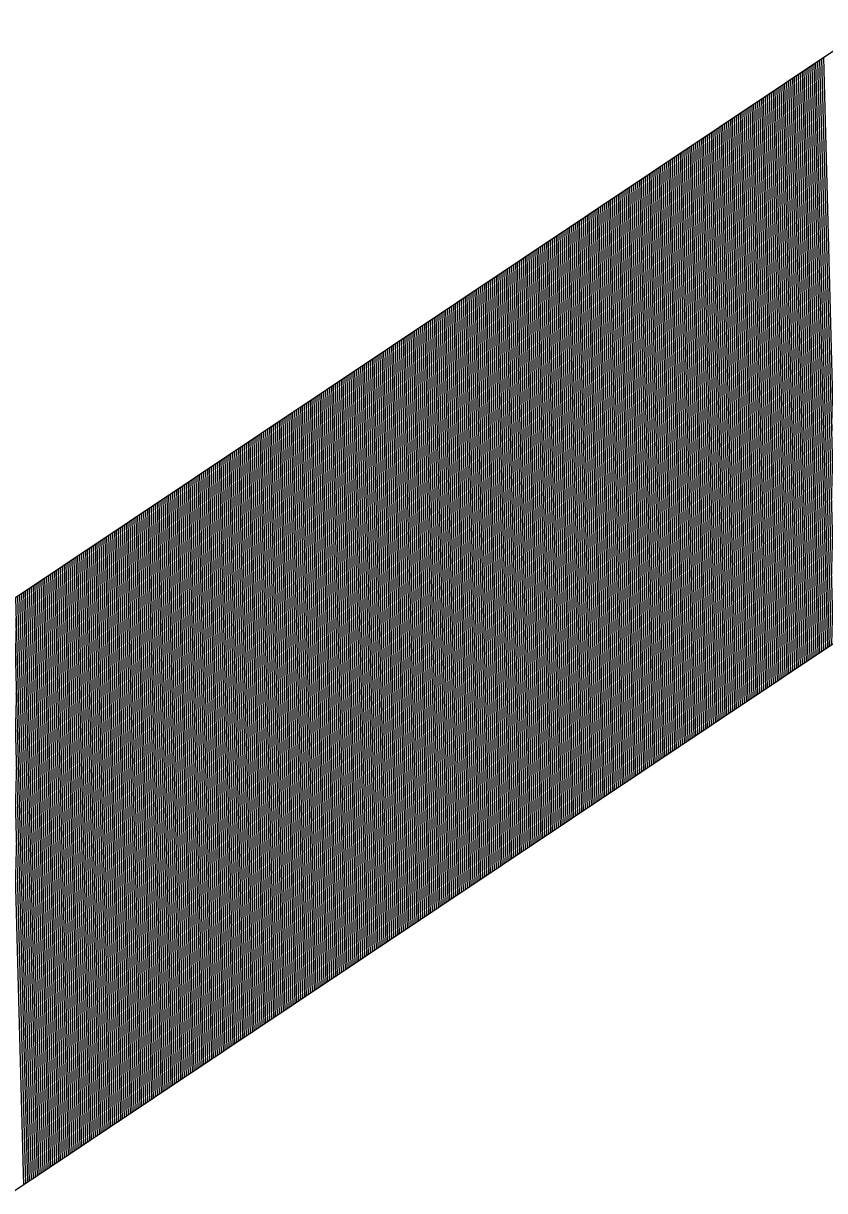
# Model space of a CAD drawing. Extents: x 1929624 to 1935547, y 596315 to 605721.
# Drawn here: x 1931027.81 to 1931031.88, y 596999.12 to 597005.05 of the extents above; entities that cross this region are included whole.
import ezdxf

# ---------------------------------------------------------------- set-up
doc = ezdxf.new("R2010")
doc.units = 0
doc.layers.add('Default', color=7, linetype='Continuous')

msp = doc.modelspace()

# ---------------------------------------------------------------- linework, layer by layer
at = {"layer": 'Default'}
for p, q in [((1931049.7108, 597016.794), (1931026.382, 597001.2012)), ((1931051.1001, 597014.7155), (1931027.7713, 596999.1228)), ((1931031.8339, 597004.8452), (1931031.9132, 597001.8912)), ((1931031.8437, 597004.8518), (1931031.923, 597001.8978)), ((1931031.8535, 597004.8583), (1931031.9328, 597001.9043)), ((1931031.8634, 597004.8649), (1931031.9427, 597001.9109)), ((1931031.8732, 597004.8715), (1931031.9525, 597001.9175)), ((1931031.7454, 597004.7861), (1931031.8247, 597001.8321)), ((1931031.7553, 597004.7927), (1931031.8346, 597001.8386)), ((1931031.7651, 597004.7992), (1931031.8444, 597001.8452)), ((1931031.7749, 597004.8058), (1931031.8542, 597001.8518)), ((1931031.7847, 597004.8124), (1931031.864, 597001.8583)), ((1931031.7946, 597004.8189), (1931031.8739, 597001.8649)), ((1931031.8044, 597004.8255), (1931031.8837, 597001.8715)), ((1931031.8142, 597004.8321), (1931031.8935, 597001.878)), ((1931031.824, 597004.8386), (1931031.9033, 597001.8846)), ((1931031.657, 597004.727), (1931031.7363, 597001.7729)), ((1931031.6668, 597004.7335), (1931031.7461, 597001.7795)), ((1931031.6766, 597004.7401), (1931031.7559, 597001.7861)), ((1931031.6865, 597004.7467), (1931031.7658, 597001.7927)), ((1931031.6963, 597004.7532), (1931031.7756, 597001.7992)), ((1931031.7061, 597004.7598), (1931031.7854, 597001.8058)), ((1931031.7159, 597004.7664), (1931031.7952, 597001.8124)), ((1931031.7258, 597004.7729), (1931031.8051, 597001.8189)), ((1931031.7356, 597004.7795), (1931031.8149, 597001.8255)), ((1931031.5685, 597004.6679), (1931031.6478, 597001.7138)), ((1931031.5784, 597004.6744), (1931031.6577, 597001.7204)), ((1931031.5882, 597004.681), (1931031.6675, 597001.727)), ((1931031.598, 597004.6876), (1931031.6773, 597001.7335)), ((1931031.6078, 597004.6941), (1931031.6871, 597001.7401)), ((1931031.6177, 597004.7007), (1931031.697, 597001.7467)), ((1931031.6275, 597004.7073), (1931031.7068, 597001.7532)), ((1931031.6373, 597004.7138), (1931031.7166, 597001.7598)), ((1931031.6472, 597004.7204), (1931031.7265, 597001.7664)), ((1931031.4801, 597004.6087), (1931031.5594, 597001.6547)), ((1931031.4899, 597004.6153), (1931031.5692, 597001.6613)), ((1931031.4997, 597004.6219), (1931031.579, 597001.6679)), ((1931031.5096, 597004.6284), (1931031.5889, 597001.6744)), ((1931031.5194, 597004.635), (1931031.5987, 597001.681)), ((1931031.5292, 597004.6416), (1931031.6085, 597001.6876)), ((1931031.5391, 597004.6481), (1931031.6184, 597001.6941)), ((1931031.5489, 597004.6547), (1931031.6282, 597001.7007)), ((1931031.5587, 597004.6613), (1931031.638, 597001.7073)), ((1931031.3916, 597004.5496), (1931031.4709, 597001.5956)), ((1931031.4015, 597004.5562), (1931031.4808, 597001.6022)), ((1931031.4113, 597004.5628), (1931031.4906, 597001.6087)), ((1931031.4211, 597004.5693), (1931031.5004, 597001.6153)), ((1931031.431, 597004.5759), (1931031.5103, 597001.6219)), ((1931031.4408, 597004.5825), (1931031.5201, 597001.6284)), ((1931031.4506, 597004.589), (1931031.5299, 597001.635)), ((1931031.4604, 597004.5956), (1931031.5397, 597001.6416)), ((1931031.4703, 597004.6022), (1931031.5496, 597001.6481)), ((1931031.3032, 597004.4905), (1931031.3825, 597001.5365)), ((1931031.313, 597004.4971), (1931031.3923, 597001.5431)), ((1931031.3229, 597004.5036), (1931031.4022, 597001.5496)), ((1931031.3327, 597004.5102), (1931031.412, 597001.5562)), ((1931031.3425, 597004.5168), (1931031.4218, 597001.5628)), ((1931031.3523, 597004.5233), (1931031.4316, 597001.5693)), ((1931031.3622, 597004.5299), (1931031.4415, 597001.5759)), ((1931031.372, 597004.5365), (1931031.4513, 597001.5825)), ((1931031.3818, 597004.5431), (1931031.4611, 597001.589)), ((1931031.2148, 597004.4314), (1931031.2941, 597001.4774)), ((1931031.2246, 597004.438), (1931031.3039, 597001.4839)), ((1931031.2344, 597004.4445), (1931031.3137, 597001.4905)), ((1931031.2442, 597004.4511), (1931031.3235, 597001.4971)), ((1931031.2541, 597004.4577), (1931031.3334, 597001.5036)), ((1931031.2639, 597004.4642), (1931031.3432, 597001.5102)), ((1931031.2737, 597004.4708), (1931031.353, 597001.5168)), ((1931031.2835, 597004.4774), (1931031.3628, 597001.5233)), ((1931031.2934, 597004.4839), (1931031.3727, 597001.5299)), ((1931031.1263, 597004.3723), (1931031.2056, 597001.4183)), ((1931031.1361, 597004.3788), (1931031.2154, 597001.4248)), ((1931031.146, 597004.3854), (1931031.2253, 597001.4314)), ((1931031.1558, 597004.392), (1931031.2351, 597001.438)), ((1931031.1656, 597004.3985), (1931031.2449, 597001.4445)), ((1931031.1754, 597004.4051), (1931031.2547, 597001.4511)), ((1931031.1853, 597004.4117), (1931031.2646, 597001.4577)), ((1931031.1951, 597004.4183), (1931031.2744, 597001.4642)), ((1931031.2049, 597004.4248), (1931031.2842, 597001.4708)), ((1931031.0379, 597004.3132), (1931031.1172, 597001.3591)), ((1931031.0477, 597004.3197), (1931031.127, 597001.3657)), ((1931031.0575, 597004.3263), (1931031.1368, 597001.3723)), ((1931031.0673, 597004.3329), (1931031.1466, 597001.3788)), ((1931031.0772, 597004.3394), (1931031.1565, 597001.3854)), ((1931031.087, 597004.346), (1931031.1663, 597001.392)), ((1931031.0968, 597004.3526), (1931031.1761, 597001.3985)), ((1931031.1067, 597004.3591), (1931031.186, 597001.4051)), ((1931031.1165, 597004.3657), (1931031.1958, 597001.4117)), ((1931030.9494, 597004.254), (1931031.0287, 597001.3)), ((1931030.9592, 597004.2606), (1931031.0385, 597001.3066)), ((1931030.9691, 597004.2672), (1931031.0484, 597001.3132)), ((1931030.9789, 597004.2737), (1931031.0582, 597001.3197)), ((1931030.9887, 597004.2803), (1931031.068, 597001.3263)), ((1931030.9986, 597004.2869), (1931031.0779, 597001.3329)), ((1931031.0084, 597004.2934), (1931031.0877, 597001.3394)), ((1931031.0182, 597004.3), (1931031.0975, 597001.346)), ((1931031.028, 597004.3066), (1931031.1073, 597001.3526)), ((1931030.861, 597004.1949), (1931030.9403, 597001.2409)), ((1931030.8708, 597004.2015), (1931030.9501, 597001.2475)), ((1931030.8806, 597004.2081), (1931030.9599, 597001.254)), ((1931030.8905, 597004.2146), (1931030.9698, 597001.2606)), ((1931030.9003, 597004.2212), (1931030.9796, 597001.2672)), ((1931030.9101, 597004.2278), (1931030.9894, 597001.2737)), ((1931030.9199, 597004.2343), (1931030.9992, 597001.2803)), ((1931030.9298, 597004.2409), (1931031.0091, 597001.2869)), ((1931030.9396, 597004.2475), (1931031.0189, 597001.2935)), ((1931030.7725, 597004.1358), (1931030.8518, 597001.1818)), ((1931030.7824, 597004.1424), (1931030.8617, 597001.1884)), ((1931030.7922, 597004.1489), (1931030.8715, 597001.1949)), ((1931030.802, 597004.1555), (1931030.8813, 597001.2015)), ((1931030.8118, 597004.1621), (1931030.8911, 597001.2081)), ((1931030.8217, 597004.1686), (1931030.901, 597001.2146)), ((1931030.8315, 597004.1752), (1931030.9108, 597001.2212)), ((1931030.8413, 597004.1818), (1931030.9206, 597001.2278)), ((1931030.8511, 597004.1884), (1931030.9304, 597001.2343)), ((1931030.6841, 597004.0767), (1931030.7634, 597001.1227)), ((1931030.6939, 597004.0833), (1931030.7732, 597001.1292)), ((1931030.7037, 597004.0898), (1931030.783, 597001.1358)), ((1931030.7136, 597004.0964), (1931030.7929, 597001.1424)), ((1931030.7234, 597004.103), (1931030.8027, 597001.1489)), ((1931030.7332, 597004.1095), (1931030.8125, 597001.1555)), ((1931030.743, 597004.1161), (1931030.8223, 597001.1621)), ((1931030.7529, 597004.1227), (1931030.8322, 597001.1686)), ((1931030.7627, 597004.1292), (1931030.842, 597001.1752)), ((1931030.5956, 597004.0176), (1931030.6749, 597001.0636)), ((1931030.6055, 597004.0241), (1931030.6848, 597001.0701)), ((1931030.6153, 597004.0307), (1931030.6946, 597001.0767)), ((1931030.6251, 597004.0373), (1931030.7044, 597001.0833)), ((1931030.6349, 597004.0438), (1931030.7142, 597001.0898)), ((1931030.6448, 597004.0504), (1931030.7241, 597001.0964)), ((1931030.6546, 597004.057), (1931030.7339, 597001.103)), ((1931030.6644, 597004.0636), (1931030.7437, 597001.1095)), ((1931030.6743, 597004.0701), (1931030.7536, 597001.1161)), ((1931030.5072, 597003.9585), (1931030.5865, 597001.0044)), ((1931030.517, 597003.965), (1931030.5963, 597001.011)), ((1931030.5268, 597003.9716), (1931030.6061, 597001.0176)), ((1931030.5367, 597003.9782), (1931030.616, 597001.0241)), ((1931030.5465, 597003.9847), (1931030.6258, 597001.0307)), ((1931030.5563, 597003.9913), (1931030.6356, 597001.0373)), ((1931030.5662, 597003.9979), (1931030.6455, 597001.0438)), ((1931030.576, 597004.0044), (1931030.6553, 597001.0504)), ((1931030.5858, 597004.011), (1931030.6651, 597001.057)), ((1931030.4187, 597003.8993), (1931030.498, 597000.9453)), ((1931030.4286, 597003.9059), (1931030.5079, 597000.9519)), ((1931030.4384, 597003.9125), (1931030.5177, 597000.9585)), ((1931030.4482, 597003.919), (1931030.5275, 597000.965)), ((1931030.4581, 597003.9256), (1931030.5374, 597000.9716)), ((1931030.4679, 597003.9322), (1931030.5472, 597000.9782)), ((1931030.4777, 597003.9388), (1931030.557, 597000.9847)), ((1931030.4875, 597003.9453), (1931030.5668, 597000.9913)), ((1931030.4974, 597003.9519), (1931030.5767, 597000.9979)), ((1931030.3303, 597003.8402), (1931030.4096, 597000.8862)), ((1931030.3401, 597003.8468), (1931030.4194, 597000.8928)), ((1931030.35, 597003.8534), (1931030.4293, 597000.8993)), ((1931030.3598, 597003.8599), (1931030.4391, 597000.9059)), ((1931030.3696, 597003.8665), (1931030.4489, 597000.9125)), ((1931030.3794, 597003.8731), (1931030.4587, 597000.919)), ((1931030.3893, 597003.8796), (1931030.4686, 597000.9256)), ((1931030.3991, 597003.8862), (1931030.4784, 597000.9322)), ((1931030.4089, 597003.8928), (1931030.4882, 597000.9388)), ((1931030.2419, 597003.7811), (1931030.3212, 597000.8271)), ((1931030.2517, 597003.7877), (1931030.331, 597000.8337)), ((1931030.2615, 597003.7942), (1931030.3408, 597000.8402)), ((1931030.2713, 597003.8008), (1931030.3506, 597000.8468)), ((1931030.2812, 597003.8074), (1931030.3605, 597000.8534)), ((1931030.291, 597003.814), (1931030.3703, 597000.8599)), ((1931030.3008, 597003.8205), (1931030.3801, 597000.8665)), ((1931030.3106, 597003.8271), (1931030.3899, 597000.8731)), ((1931030.3205, 597003.8337), (1931030.3998, 597000.8796)), ((1931030.1534, 597003.722), (1931030.2327, 597000.768)), ((1931030.1632, 597003.7286), (1931030.2425, 597000.7745)), ((1931030.1731, 597003.7351), (1931030.2524, 597000.7811)), ((1931030.1829, 597003.7417), (1931030.2622, 597000.7877)), ((1931030.1927, 597003.7483), (1931030.272, 597000.7942)), ((1931030.2025, 597003.7548), (1931030.2818, 597000.8008)), ((1931030.2124, 597003.7614), (1931030.2917, 597000.8074)), ((1931030.2222, 597003.768), (1931030.3015, 597000.814)), ((1931030.232, 597003.7745), (1931030.3113, 597000.8205)), ((1931030.065, 597003.6629), (1931030.1443, 597000.7089)), ((1931030.0748, 597003.6694), (1931030.1541, 597000.7154)), ((1931030.0846, 597003.676), (1931030.1639, 597000.722)), ((1931030.0944, 597003.6826), (1931030.1737, 597000.7286)), ((1931030.1043, 597003.6891), (1931030.1836, 597000.7351)), ((1931030.1141, 597003.6957), (1931030.1934, 597000.7417)), ((1931030.1239, 597003.7023), (1931030.2032, 597000.7483)), ((1931030.1338, 597003.7089), (1931030.2131, 597000.7548)), ((1931030.1436, 597003.7154), (1931030.2229, 597000.7614)), ((1931029.9765, 597003.6038), (1931030.0558, 597000.6497)), ((1931029.9863, 597003.6103), (1931030.0656, 597000.6563)), ((1931029.9962, 597003.6169), (1931030.0755, 597000.6629)), ((1931030.006, 597003.6235), (1931030.0853, 597000.6694)), ((1931030.0158, 597003.63), (1931030.0951, 597000.676)), ((1931030.0257, 597003.6366), (1931030.105, 597000.6826)), ((1931030.0355, 597003.6432), (1931030.1148, 597000.6892)), ((1931030.0453, 597003.6497), (1931030.1246, 597000.6957)), ((1931030.0551, 597003.6563), (1931030.1344, 597000.7023)), ((1931029.8881, 597003.5446), (1931029.9674, 597000.5906)), ((1931029.8979, 597003.5512), (1931029.9772, 597000.5972)), ((1931029.9077, 597003.5578), (1931029.987, 597000.6038)), ((1931029.9176, 597003.5643), (1931029.9969, 597000.6103)), ((1931029.9274, 597003.5709), (1931030.0067, 597000.6169)), ((1931029.9372, 597003.5775), (1931030.0165, 597000.6235)), ((1931029.947, 597003.5841), (1931030.0263, 597000.63)), ((1931029.9569, 597003.5906), (1931030.0362, 597000.6366)), ((1931029.9667, 597003.5972), (1931030.046, 597000.6432)), ((1931029.7996, 597003.4855), (1931029.8789, 597000.5315)), ((1931029.8095, 597003.4921), (1931029.8888, 597000.5381)), ((1931029.8193, 597003.4987), (1931029.8986, 597000.5446)), ((1931029.8291, 597003.5052), (1931029.9084, 597000.5512)), ((1931029.8389, 597003.5118), (1931029.9182, 597000.5578)), ((1931029.8488, 597003.5184), (1931029.9281, 597000.5643)), ((1931029.8586, 597003.5249), (1931029.9379, 597000.5709)), ((1931029.8684, 597003.5315), (1931029.9477, 597000.5775)), ((1931029.8782, 597003.5381), (1931029.9575, 597000.5841)), ((1931029.7112, 597003.4264), (1931029.7905, 597000.4724)), ((1931029.721, 597003.433), (1931029.8003, 597000.479)), ((1931029.7308, 597003.4395), (1931029.8101, 597000.4855)), ((1931029.7407, 597003.4461), (1931029.82, 597000.4921)), ((1931029.7505, 597003.4527), (1931029.8298, 597000.4987)), ((1931029.7603, 597003.4593), (1931029.8396, 597000.5052)), ((1931029.7701, 597003.4658), (1931029.8494, 597000.5118)), ((1931029.78, 597003.4724), (1931029.8593, 597000.5184)), ((1931029.7898, 597003.479), (1931029.8691, 597000.5249)), ((1931029.6227, 597003.3673), (1931029.702, 597000.4133)), ((1931029.6326, 597003.3739), (1931029.7119, 597000.4198)), ((1931029.6424, 597003.3804), (1931029.7217, 597000.4264)), ((1931029.6522, 597003.387), (1931029.7315, 597000.433)), ((1931029.662, 597003.3936), (1931029.7413, 597000.4395)), ((1931029.6719, 597003.4001), (1931029.7512, 597000.4461)), ((1931029.6817, 597003.4067), (1931029.761, 597000.4527)), ((1931029.6915, 597003.4133), (1931029.7708, 597000.4593)), ((1931029.7014, 597003.4198), (1931029.7807, 597000.4658)), ((1931029.5343, 597003.3082), (1931029.6136, 597000.3542)), ((1931029.5441, 597003.3147), (1931029.6234, 597000.3607)), ((1931029.5539, 597003.3213), (1931029.6332, 597000.3673)), ((1931029.5638, 597003.3279), (1931029.6431, 597000.3739)), ((1931029.5736, 597003.3345), (1931029.6529, 597000.3804)), ((1931029.5834, 597003.341), (1931029.6627, 597000.387)), ((1931029.5933, 597003.3476), (1931029.6726, 597000.3936)), ((1931029.6031, 597003.3542), (1931029.6824, 597000.4001)), ((1931029.6129, 597003.3607), (1931029.6922, 597000.4067)), ((1931029.4458, 597003.2491), (1931029.5251, 597000.295)), ((1931029.4557, 597003.2556), (1931029.535, 597000.3016)), ((1931029.4655, 597003.2622), (1931029.5448, 597000.3082)), ((1931029.4753, 597003.2688), (1931029.5546, 597000.3147)), ((1931029.4852, 597003.2753), (1931029.5645, 597000.3213)), ((1931029.495, 597003.2819), (1931029.5743, 597000.3279)), ((1931029.5048, 597003.2885), (1931029.5841, 597000.3345)), ((1931029.5146, 597003.295), (1931029.5939, 597000.341)), ((1931029.5245, 597003.3016), (1931029.6038, 597000.3476)), ((1931029.3574, 597003.1899), (1931029.4367, 597000.2359)), ((1931029.3672, 597003.1965), (1931029.4465, 597000.2425)), ((1931029.3771, 597003.2031), (1931029.4564, 597000.2491)), ((1931029.3869, 597003.2097), (1931029.4662, 597000.2556)), ((1931029.3967, 597003.2162), (1931029.476, 597000.2622)), ((1931029.4065, 597003.2228), (1931029.4858, 597000.2688)), ((1931029.4164, 597003.2294), (1931029.4957, 597000.2753)), ((1931029.4262, 597003.2359), (1931029.5055, 597000.2819)), ((1931029.436, 597003.2425), (1931029.5153, 597000.2885)), ((1931029.269, 597003.1308), (1931029.3483, 597000.1768)), ((1931029.2788, 597003.1374), (1931029.3581, 597000.1834)), ((1931029.2886, 597003.144), (1931029.3679, 597000.1899)), ((1931029.2984, 597003.1505), (1931029.3777, 597000.1965)), ((1931029.3083, 597003.1571), (1931029.3876, 597000.2031)), ((1931029.3181, 597003.1637), (1931029.3974, 597000.2097)), ((1931029.3279, 597003.1702), (1931029.4072, 597000.2162)), ((1931029.3377, 597003.1768), (1931029.417, 597000.2228)), ((1931029.3476, 597003.1834), (1931029.4269, 597000.2294)), ((1931029.1805, 597003.0717), (1931029.2598, 597000.1177)), ((1931029.1903, 597003.0783), (1931029.2696, 597000.1243)), ((1931029.2002, 597003.0848), (1931029.2795, 597000.1308)), ((1931029.21, 597003.0914), (1931029.2893, 597000.1374)), ((1931029.2198, 597003.098), (1931029.2991, 597000.144)), ((1931029.2296, 597003.1046), (1931029.3089, 597000.1505)), ((1931029.2395, 597003.1111), (1931029.3188, 597000.1571)), ((1931029.2493, 597003.1177), (1931029.3286, 597000.1637)), ((1931029.2591, 597003.1243), (1931029.3384, 597000.1702)), ((1931029.0921, 597003.0126), (1931029.1714, 597000.0586)), ((1931029.1019, 597003.0192), (1931029.1812, 597000.0651)), ((1931029.1117, 597003.0257), (1931029.191, 597000.0717)), ((1931029.1215, 597003.0323), (1931029.2008, 597000.0783)), ((1931029.1314, 597003.0389), (1931029.2107, 597000.0849)), ((1931029.1412, 597003.0454), (1931029.2205, 597000.0914)), ((1931029.151, 597003.052), (1931029.2303, 597000.098)), ((1931029.1609, 597003.0586), (1931029.2402, 597000.1046)), ((1931029.1707, 597003.0651), (1931029.25, 597000.1111)), ((1931029.0036, 597002.9535), (1931029.0829, 596999.9995)), ((1931029.0134, 597002.96), (1931029.0927, 597000.006)), ((1931029.0233, 597002.9666), (1931029.1026, 597000.0126)), ((1931029.0331, 597002.9732), (1931029.1124, 597000.0192)), ((1931029.0429, 597002.9798), (1931029.1222, 597000.0257)), ((1931029.0528, 597002.9863), (1931029.1321, 597000.0323)), ((1931029.0626, 597002.9929), (1931029.1419, 597000.0389)), ((1931029.0724, 597002.9995), (1931029.1517, 597000.0454)), ((1931029.0822, 597003.006), (1931029.1615, 597000.052)), ((1931028.9152, 597002.8944), (1931028.9945, 596999.9403)), ((1931028.925, 597002.9009), (1931029.0043, 596999.9469)), ((1931028.9348, 597002.9075), (1931029.0141, 596999.9535)), ((1931028.9447, 597002.9141), (1931029.024, 596999.96)), ((1931028.9545, 597002.9206), (1931029.0338, 596999.9666)), ((1931028.9643, 597002.9272), (1931029.0436, 596999.9732)), ((1931028.9741, 597002.9338), (1931029.0534, 596999.9798)), ((1931028.984, 597002.9403), (1931029.0633, 596999.9863)), ((1931028.9938, 597002.9469), (1931029.0731, 596999.9929)), ((1931028.8267, 597002.8352), (1931028.906, 596999.8812)), ((1931028.8366, 597002.8418), (1931028.9159, 596999.8878)), ((1931028.8464, 597002.8484), (1931028.9257, 596999.8944)), ((1931028.8562, 597002.855), (1931028.9355, 596999.9009)), ((1931028.866, 597002.8615), (1931028.9453, 596999.9075)), ((1931028.8759, 597002.8681), (1931028.9552, 596999.9141)), ((1931028.8857, 597002.8747), (1931028.965, 596999.9206)), ((1931028.8955, 597002.8812), (1931028.9748, 596999.9272)), ((1931028.9053, 597002.8878), (1931028.9846, 596999.9338)), ((1931028.7383, 597002.7761), (1931028.8176, 596999.8221)), ((1931028.7481, 597002.7827), (1931028.8274, 596999.8287)), ((1931028.7579, 597002.7893), (1931028.8372, 596999.8352)), ((1931028.7678, 597002.7958), (1931028.8471, 596999.8418)), ((1931028.7776, 597002.8024), (1931028.8569, 596999.8484)), ((1931028.7874, 597002.809), (1931028.8667, 596999.855)), ((1931028.7972, 597002.8155), (1931028.8765, 596999.8615)), ((1931028.8071, 597002.8221), (1931028.8864, 596999.8681)), ((1931028.8169, 597002.8287), (1931028.8962, 596999.8747)), ((1931028.6498, 597002.717), (1931028.7291, 596999.763)), ((1931028.6597, 597002.7236), (1931028.739, 596999.7696)), ((1931028.6695, 597002.7302), (1931028.7488, 596999.7761)), ((1931028.6793, 597002.7367), (1931028.7586, 596999.7827)), ((1931028.6891, 597002.7433), (1931028.7684, 596999.7893)), ((1931028.699, 597002.7499), (1931028.7783, 596999.7958)), ((1931028.7088, 597002.7564), (1931028.7881, 596999.8024)), ((1931028.7186, 597002.763), (1931028.7979, 596999.809)), ((1931028.7285, 597002.7696), (1931028.8078, 596999.8155)), ((1931028.5614, 597002.6579), (1931028.6407, 596999.7039)), ((1931028.5712, 597002.6645), (1931028.6505, 596999.7104)), ((1931028.581, 597002.671), (1931028.6603, 596999.717)), ((1931028.5909, 597002.6776), (1931028.6702, 596999.7236)), ((1931028.6007, 597002.6842), (1931028.68, 596999.7302)), ((1931028.6105, 597002.6907), (1931028.6898, 596999.7367)), ((1931028.6204, 597002.6973), (1931028.6997, 596999.7433)), ((1931028.6302, 597002.7039), (1931028.7095, 596999.7499)), ((1931028.64, 597002.7104), (1931028.7193, 596999.7564)), ((1931028.4729, 597002.5988), (1931028.5522, 596999.6448)), ((1931028.4828, 597002.6054), (1931028.5621, 596999.6513)), ((1931028.4926, 597002.6119), (1931028.5719, 596999.6579)), ((1931028.5024, 597002.6185), (1931028.5817, 596999.6645)), ((1931028.5123, 597002.6251), (1931028.5916, 596999.671)), ((1931028.5221, 597002.6316), (1931028.6014, 596999.6776)), ((1931028.5319, 597002.6382), (1931028.6112, 596999.6842)), ((1931028.5417, 597002.6448), (1931028.621, 596999.6907)), ((1931028.5516, 597002.6513), (1931028.6309, 596999.6973)), ((1931028.3845, 597002.5397), (1931028.4638, 596999.5856)), ((1931028.3943, 597002.5462), (1931028.4736, 596999.5922)), ((1931028.4042, 597002.5528), (1931028.4835, 596999.5988)), ((1931028.414, 597002.5594), (1931028.4933, 596999.6054)), ((1931028.4238, 597002.5659), (1931028.5031, 596999.6119)), ((1931028.4336, 597002.5725), (1931028.5129, 596999.6185)), ((1931028.4435, 597002.5791), (1931028.5228, 596999.6251)), ((1931028.4533, 597002.5856), (1931028.5326, 596999.6316)), ((1931028.4631, 597002.5922), (1931028.5424, 596999.6382)), ((1931028.2961, 597002.4805), (1931028.3754, 596999.5265)), ((1931028.3059, 597002.4871), (1931028.3852, 596999.5331)), ((1931028.3157, 597002.4937), (1931028.395, 596999.5397)), ((1931028.3255, 597002.5003), (1931028.4048, 596999.5462)), ((1931028.3354, 597002.5068), (1931028.4147, 596999.5528)), ((1931028.3452, 597002.5134), (1931028.4245, 596999.5594)), ((1931028.355, 597002.52), (1931028.4343, 596999.5659)), ((1931028.3648, 597002.5265), (1931028.4441, 596999.5725)), ((1931028.3747, 597002.5331), (1931028.454, 596999.5791)), ((1931028.2076, 597002.4214), (1931028.2869, 596999.4674)), ((1931028.2174, 597002.428), (1931028.2967, 596999.474)), ((1931028.2273, 597002.4346), (1931028.3066, 596999.4806)), ((1931028.2371, 597002.4411), (1931028.3164, 596999.4871)), ((1931028.2469, 597002.4477), (1931028.3262, 596999.4937)), ((1931028.2567, 597002.4543), (1931028.336, 596999.5003)), ((1931028.2666, 597002.4608), (1931028.3459, 596999.5068)), ((1931028.2764, 597002.4674), (1931028.3557, 596999.5134)), ((1931028.2862, 597002.474), (1931028.3655, 596999.52)), ((1931028.1192, 597002.3623), (1931028.1985, 596999.4083)), ((1931028.129, 597002.3689), (1931028.2083, 596999.4149)), ((1931028.1388, 597002.3755), (1931028.2181, 596999.4214)), ((1931028.1486, 597002.382), (1931028.2279, 596999.428)), ((1931028.1585, 597002.3886), (1931028.2378, 596999.4346)), ((1931028.1683, 597002.3952), (1931028.2476, 596999.4411)), ((1931028.1781, 597002.4017), (1931028.2574, 596999.4477)), ((1931028.188, 597002.4083), (1931028.2673, 596999.4543)), ((1931028.1978, 597002.4149), (1931028.2771, 596999.4608)), ((1931028.0307, 597002.3032), (1931028.11, 596999.3492)), ((1931028.0405, 597002.3098), (1931028.1198, 596999.3557)), ((1931028.0504, 597002.3163), (1931028.1297, 596999.3623)), ((1931028.0602, 597002.3229), (1931028.1395, 596999.3689)), ((1931028.07, 597002.3295), (1931028.1493, 596999.3755)), ((1931028.0799, 597002.336), (1931028.1592, 596999.382)), ((1931028.0897, 597002.3426), (1931028.169, 596999.3886)), ((1931028.0995, 597002.3492), (1931028.1788, 596999.3952)), ((1931028.1093, 597002.3557), (1931028.1886, 596999.4017)), ((1931027.9423, 597002.2441), (1931028.0216, 596999.2901)), ((1931027.9521, 597002.2507), (1931028.0314, 596999.2966)), ((1931027.9619, 597002.2572), (1931028.0412, 596999.3032)), ((1931027.9718, 597002.2638), (1931028.0511, 596999.3098)), ((1931027.9816, 597002.2704), (1931028.0609, 596999.3163)), ((1931027.9914, 597002.2769), (1931028.0707, 596999.3229)), ((1931028.0012, 597002.2835), (1931028.0805, 596999.3295)), ((1931028.0111, 597002.2901), (1931028.0904, 596999.336)), ((1931028.0209, 597002.2966), (1931028.1002, 596999.3426)), ((1931027.8538, 597002.185), (1931027.9331, 596999.2309)), ((1931027.8637, 597002.1915), (1931027.943, 596999.2375)), ((1931027.8735, 597002.1981), (1931027.9528, 596999.2441)), ((1931027.8833, 597002.2047), (1931027.9626, 596999.2507)), ((1931027.8931, 597002.2112), (1931027.9724, 596999.2572)), ((1931027.903, 597002.2178), (1931027.9823, 596999.2638)), ((1931027.9128, 597002.2244), (1931027.9921, 596999.2704)), ((1931027.9226, 597002.2309), (1931028.0019, 596999.2769)), ((1931027.9324, 597002.2375), (1931028.0117, 596999.2835)), ((1931027.7654, 597002.1259), (1931027.8447, 596999.1718)), ((1931027.7752, 597002.1324), (1931027.8545, 596999.1784)), ((1931027.785, 597002.139), (1931027.8643, 596999.185)), ((1931027.7949, 597002.1456), (1931027.8742, 596999.1915)), ((1931027.8047, 597002.1521), (1931027.884, 596999.1981)), ((1931027.8145, 597002.1587), (1931027.8938, 596999.2047)), ((1931027.8243, 597002.1653), (1931027.9036, 596999.2112)), ((1931027.8342, 597002.1718), (1931027.9135, 596999.2178)), ((1931027.844, 597002.1784), (1931027.9233, 596999.2244)), ((1931027.7359, 597002.1061), (1931027.8152, 596999.1521)), ((1931027.7457, 597002.1127), (1931027.825, 596999.1587)), ((1931027.7556, 597002.1193), (1931027.8349, 596999.1653))]:
    msp.add_line(p, q, dxfattribs=at)

doc.saveas('drawing.dxf')
